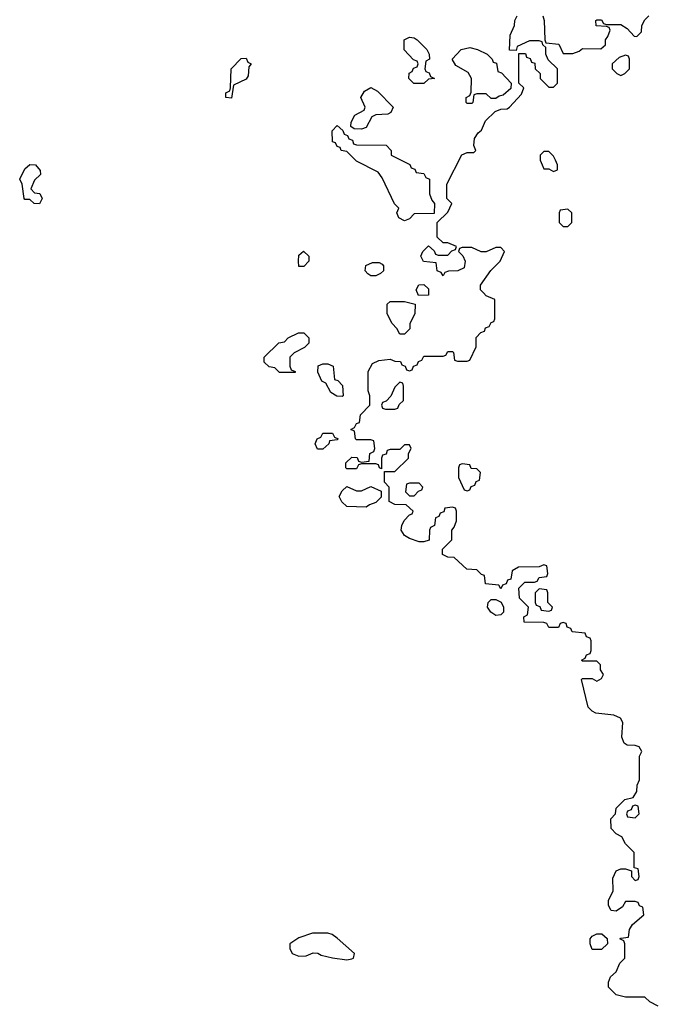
# Model space of a CAD drawing. Header units: inches. Extents: x 2601682 to 2755810, y 449311 to 584050.
# Tile 453 of 505: x 2711348 to 2714006, y 551058 to 555154. Entities that reach past the tile are written whole.
import ezdxf

# ---------------------------------------------------------------- set-up
doc = ezdxf.new("R2010")
doc.units = ezdxf.units.IN
doc.header["$MEASUREMENT"] = 0
doc.layers.add('C7515', color=7, linetype='Continuous')

msp = doc.modelspace()

# ---------------------------------------------------------------- linework, layer by layer
at = {"layer": 'C7515', "color": 2, "elevation": 2}
for points in [[(2714006, 551050), (2713970, 551068), (2713950, 551088), (2713870, 551088), (2713830, 551098), (2713798, 551130), (2713798, 551150), (2713807.3, 551172.7), (2713830, 551194), (2713846, 551230), (2713866, 551250), (2713866, 551310), (2713862, 551322), (2713846, 551330), (2713850, 551334), (2713882, 551338), (2713886, 551370), (2713898, 551390), (2713946, 551430), (2713942, 551462), (2713927.3, 551467.3), (2713922, 551482), (2713910, 551486), (2713870, 551486), (2713856.9, 551463.1), (2713830, 551446), (2713810, 551448), (2713798, 551470), (2713798, 551490), (2713818, 551530), (2713816.4, 551583.6), (2713830, 551614), (2713850, 551622), (2713870, 551622), (2713894, 551614), (2713894, 551590), (2713910, 551574), (2713922, 551578), (2713926, 551590), (2713922, 551622), (2713906, 551626), (2713906, 551690), (2713870, 551726), (2713854.6, 551754.6), (2713830, 551768), (2713809.1, 551789.1), (2713808, 551830), (2713828, 551850), (2713830, 551874), (2713866, 551910), (2713902, 551918), (2713916.4, 551943.6), (2713918, 551970), (2713927.3, 551992.7), (2713928, 552090), (2713938, 552110), (2713926, 552130), (2713910, 552135.3), (2713876.4, 552136.4), (2713864, 552144), (2713854, 552170), (2713858, 552230), (2713848.4, 552248.4), (2713820.4, 552260.4), (2713746, 552270), (2713730, 552278), (2713714.6, 552294.6), (2713686, 552410), (2713690, 552414), (2713730, 552414), (2713750, 552402), (2713770, 552414), (2713778, 552430), (2713766, 552450), (2713766, 552470), (2713750, 552486), (2713690, 552486), (2713686, 552490), (2713702, 552498), (2713707.3, 552512.7), (2713722, 552518), (2713726, 552530), (2713726, 552570), (2713722, 552582), (2713707.3, 552587.3), (2713702, 552602), (2713647.3, 552607.3), (2713642, 552622), (2713627.3, 552627.3), (2713622, 552642), (2713610, 552646), (2713598, 552642), (2713590, 552626), (2713550, 552626), (2713542, 552642), (2713530, 552646), (2713447.3, 552647.3), (2713446, 552670), (2713462, 552678), (2713466, 552710), (2713428.4, 552748.4), (2713426, 552790), (2713450, 552814), (2713490, 552814), (2713502, 552818), (2713510, 552834), (2713542, 552838), (2713546, 552850), (2713542, 552882), (2713530, 552886), (2713510, 552878), (2713423.6, 552876.4), (2713398, 552862), (2713392.7, 552827.3), (2713378, 552822), (2713372.7, 552807.3), (2713358, 552802), (2713350, 552786), (2713342, 552802), (2713287.3, 552807.3), (2713282, 552842), (2713270, 552846), (2713250, 552866), (2713208.4, 552868.4), (2713156.4, 552916.4), (2713130, 552918), (2713108, 552930), (2713108.4, 552951.6), (2713146, 552990), (2713146, 553030), (2713156.4, 553043.6), (2713166, 553070), (2713166, 553110), (2713162, 553122), (2713150, 553126), (2713118, 553122), (2713112.7, 553107.3), (2713098, 553102), (2713092.7, 553087.3), (2713078, 553082), (2713074, 553050), (2713058, 553042), (2713054, 553030), (2713051.6, 552988.4), (2713030, 552982), (2713010, 552982), (2712970, 552995.3), (2712950, 553008), (2712935.3, 553030), (2712938, 553050), (2712948.9, 553071.1), (2712970, 553094), (2712982, 553098), (2712986, 553110), (2712956.4, 553136.4), (2712910, 553138), (2712886, 553150), (2712886, 553210), (2712866, 553230), (2712866, 553274), (2712910, 553274), (2712966, 553330), (2712966, 553350), (2712978, 553370), (2712970, 553386), (2712950, 553386), (2712930, 553366), (2712890, 553366), (2712878, 553362), (2712872.7, 553347.3), (2712858, 553342), (2712854, 553330), (2712854, 553286), (2712846, 553290), (2712842, 553302), (2712830, 553306), (2712770, 553306), (2712758, 553302), (2712750, 553286), (2712710, 553286), (2712706, 553290), (2712706, 553310), (2712730, 553334), (2712752.7, 553332.7), (2712758, 553318), (2712770, 553314), (2712802, 553318), (2712806, 553350), (2712822, 553358), (2712826, 553370), (2712822, 553402), (2712810, 553406), (2712750, 553406), (2712746, 553410), (2712742, 553442), (2712726, 553450), (2712742, 553458), (2712750, 553474), (2712762, 553478), (2712766, 553510), (2712806, 553550), (2712806, 553590), (2712798, 553610), (2712798, 553690), (2712816.4, 553723.6), (2712843.1, 553736.9), (2712890, 553742), (2712910, 553734), (2712932.7, 553732.7), (2712938, 553718), (2712952.7, 553712.7), (2712958, 553698), (2712970, 553694), (2712982, 553698), (2712987.3, 553712.7), (2713002, 553718), (2713007.3, 553732.7), (2713022, 553738), (2713030, 553754), (2713110, 553754), (2713122, 553758), (2713130, 553774), (2713150, 553774), (2713154, 553770), (2713158, 553738), (2713170, 553734), (2713210, 553734), (2713222, 553738), (2713247.3, 553792.7), (2713248, 553832), (2713267.3, 553852.7), (2713282, 553858), (2713287.3, 553872.7), (2713302, 553878), (2713310, 553894), (2713322, 553898), (2713326, 553910), (2713326, 553990), (2713290, 554006), (2713278, 554018), (2713266, 554030), (2713266, 554050), (2713308.9, 554111.1), (2713348, 554150), (2713366, 554190), (2713350, 554206), (2713330, 554206), (2713290, 554188), (2713268.4, 554188.4), (2713230, 554206), (2713190, 554206), (2713178, 554202), (2713174, 554190), (2713192, 554172), (2713202, 554150), (2713198, 554122), (2713171.1, 554108.9), (2713132.7, 554107.3), (2713118, 554102), (2713110, 554088), (2713102, 554102), (2713086, 554110), (2713082, 554142), (2713028.4, 554148.4), (2713018, 554170), (2713026, 554190), (2713050, 554214), (2713072.7, 554192.7), (2713078, 554178), (2713090, 554174), (2713130, 554174), (2713147.3, 554192.7), (2713162, 554198), (2713166, 554210), (2713130, 554226), (2713110, 554226), (2713086, 554250), (2713086, 554310), (2713130, 554354), (2713146, 554390), (2713126, 554410), (2713126, 554470), (2713188.7, 554591.3), (2713210, 554602), (2713238, 554602), (2713246, 554610), (2713238, 554630), (2713240.4, 554659.6), (2713256.4, 554683.6), (2713270, 554694), (2713287.3, 554732.7), (2713327.3, 554772.7), (2713350, 554782), (2713376.4, 554783.6), (2713386, 554790), (2713436.4, 554843.6), (2713446, 554870), (2713426, 554890), (2713426, 555014), (2713452.7, 555012.7), (2713458, 554998), (2713472.7, 554992.7), (2713478, 554978), (2713492.7, 554972.7), (2713494, 554950), (2713514, 554930), (2713514, 554910), (2713550, 554874), (2713570, 554874), (2713586, 554890), (2713586, 554950), (2713547.3, 554987.3), (2713538, 555010), (2713538, 555038), (2713526, 555050), (2713522, 555062), (2713510, 555066), (2713470, 555066), (2713418, 555042), (2713414, 555026), (2713387.3, 555027.3), (2713388.7, 555090), (2713408, 555130), (2713408.9, 555151.1), (2713418, 555170)], [(2713524.7, 555170), (2713531.3, 555150), (2713534, 555070), (2713538, 555058), (2713591.6, 555051.6), (2713610, 555014), (2713650, 555014), (2713676.4, 555023.6), (2713690, 555034), (2713767.3, 555032.7), (2713786, 555050), (2713786, 555070), (2713796.4, 555083.6), (2713806, 555110), (2713802, 555122), (2713790, 555126), (2713748, 555128), (2713746, 555150), (2713750, 555154), (2713770, 555154), (2713778, 555138), (2713790, 555134), (2713850, 555134), (2713876.9, 555116.9), (2713905.4, 555085.4), (2713916.4, 555083.6), (2713936.4, 555103.6), (2713938, 555130), (2713950, 555154), (2713966, 555170)]]:
    msp.add_lwpolyline(points, dxfattribs=at)
at = {"layer": 'C7515', "color": 2}
for points, elevation in [([(2713030, 554888), (2712988.9, 554888.9), (2712968, 554910), (2712968.4, 554931.6), (2712982, 554938), (2712987.3, 554952.7), (2713002, 554958), (2713006, 554970), (2713002, 554982), (2712987.3, 554987.3), (2712948.4, 555028.4), (2712948, 555070), (2712970, 555082), (2712990, 555078), (2713002, 555070), (2713042, 555030), (2713052, 555010), (2713054, 554990), (2713038, 554982), (2713034, 554950), (2713038, 554938), (2713052.7, 554932.7), (2713058, 554918), (2713074, 554910), (2713050, 554906)], 2), ([(2713310, 554826), (2713290, 554846), (2713250, 554846), (2713238, 554842), (2713234, 554810), (2713230, 554806), (2713210, 554806), (2713206, 554810), (2713206, 554830), (2713222, 554838), (2713227.3, 554852.7), (2713228, 554910), (2713214.6, 554934.6), (2713163.1, 554963.1), (2713148, 554990), (2713186, 555030), (2713222, 555038), (2713254, 555030), (2713294, 555010), (2713314, 554990), (2713318, 554978), (2713332.7, 554972.7), (2713338, 554938), (2713352.7, 554932.7), (2713394, 554890), (2713392.7, 554867.3), (2713359.6, 554840.4), (2713343.6, 554836.4), (2713330, 554826)], 2), ([(2713870, 555006), (2713843.6, 554996.4), (2713814, 554970), (2713814, 554950), (2713834, 554930), (2713850, 554922), (2713866, 554930), (2713886, 554950), (2713886, 554990), (2713882, 555002)], 2), ([(2712230, 554828), (2712206, 554830), (2712206, 554850), (2712222, 554858), (2712226, 554870), (2712228, 554950), (2712270, 554992), (2712290, 554994), (2712298, 554978), (2712312, 554970), (2712302, 554958), (2712299.6, 554920.4), (2712290, 554906), (2712238, 554882)], 2), ([(2712770, 554698), (2712740.4, 554700.4), (2712726, 554710), (2712727.3, 554727.3), (2712743.1, 554756.9), (2712782, 554778), (2712786, 554790), (2712768, 554830), (2712783.1, 554856.9), (2712810, 554871.3), (2712836.9, 554856.9), (2712902, 554790), (2712892.7, 554767.3), (2712879.6, 554760.4), (2712830, 554758), (2712814, 554750), (2712790, 554706)], 2), ([(2712950, 554318), (2712926, 554330), (2712918, 554350), (2712926, 554370), (2712908.4, 554388.4), (2712856.4, 554496.4), (2712840.4, 554520.4), (2712750, 554566), (2712710, 554606), (2712686, 554610), (2712682, 554622), (2712670, 554626), (2712662, 554642), (2712650, 554646), (2712648.9, 554691.1), (2712670, 554714), (2712692.7, 554692.7), (2712698, 554678), (2712712.7, 554672.7), (2712718, 554658), (2712732.7, 554652.7), (2712738, 554638), (2712750, 554634), (2712872.7, 554632.7), (2712894, 554610), (2712894, 554590), (2712971.6, 554551.6), (2712978, 554538), (2712992.7, 554532.7), (2712998, 554518), (2713030, 554514), (2713038, 554498), (2713054, 554490), (2713054, 554430), (2713063.6, 554403.6), (2713074, 554390), (2713072.7, 554347.3), (2712990, 554346), (2712970, 554326)], 2), ([(2713550, 554606), (2713530, 554606), (2713514, 554590), (2713514, 554570), (2713522, 554550), (2713530, 554534), (2713550, 554534), (2713570, 554522), (2713586, 554530), (2713586, 554550), (2713578, 554570), (2713570, 554586)], 2), ([(2711430, 554388), (2711408.9, 554388.9), (2711390, 554406), (2711370, 554406), (2711366, 554410), (2711358, 554470), (2711348, 554490), (2711370, 554534), (2711390, 554552), (2711414, 554550), (2711432.7, 554527.3), (2711434, 554510), (2711410, 554486), (2711394, 554450), (2711410, 554434), (2711431.3, 554431.3), (2711442, 554410)], 2), ([(2713630, 554366), (2713598, 554362), (2713594, 554350), (2713594, 554310), (2713610, 554294), (2713630, 554294), (2713646, 554310), (2713646, 554350)], 2), ([(2712510, 554128), (2712508, 554150), (2712510, 554174), (2712528.7, 554191.3), (2712551.3, 554170), (2712550.9, 554149.1), (2712530, 554128)], 2), ([(2712810, 554088.7), (2712796.4, 554096.4), (2712786, 554110), (2712788.9, 554131.1), (2712816.4, 554143.6), (2712843.6, 554143.6), (2712856.9, 554136.9), (2712862, 554130), (2712862, 554110), (2712850, 554098), (2712830, 554088.7)], 2), ([(2713007.3, 554007.3), (2712998, 554030), (2713008.7, 554051.3), (2713030, 554052), (2713050, 554034), (2713050, 554008)], 2), ([(2712930, 553846), (2712918, 553870), (2712898, 553890), (2712878, 553930), (2712878, 553970), (2712890, 553982), (2712950, 553982), (2712994, 553970), (2712992, 553930), (2712972, 553890), (2712971.6, 553868.4), (2712950, 553846)], 2), ([(2712430, 553686), (2712410, 553706), (2712386, 553710), (2712366, 553730), (2712366, 553750), (2712426, 553810), (2712450, 553814), (2712466, 553830), (2712508.4, 553851.6), (2712530, 553851.3), (2712552, 553830), (2712551.6, 553808.4), (2712534, 553790), (2712490, 553768), (2712472, 553750), (2712472.7, 553712.7), (2712478, 553698), (2712494, 553690), (2712494, 553686), (2712490, 553686)], 2), ([(2712690, 553586), (2712668.4, 553588.4), (2712643.1, 553603.1), (2712622, 553642), (2712606, 553650), (2712588.4, 553688.4), (2712590, 553714), (2712610, 553722), (2712630, 553722), (2712652.7, 553712.7), (2712658, 553658), (2712672.7, 553652.7), (2712692, 553632), (2712694, 553590)], 2), ([(2712930, 553646), (2712910, 553626), (2712892.7, 553587.3), (2712872.7, 553567.3), (2712858, 553562), (2712854, 553550), (2712858, 553538), (2712870, 553534), (2712910, 553534), (2712922, 553538), (2712927.3, 553552.7), (2712946, 553570), (2712946, 553630), (2712942, 553642)], 2), ([(2712587.3, 553367.3), (2712578, 553390), (2712586, 553410), (2712602, 553418), (2712610, 553434), (2712650, 553434), (2712658, 553418), (2712674, 553410), (2712670, 553406), (2712638, 553402), (2712634, 553390), (2712610, 553368)], 2), ([(2713190, 553306), (2713178, 553302), (2713174, 553290), (2713174, 553250), (2713198, 553198), (2713210, 553194), (2713222, 553198), (2713227.3, 553212.7), (2713242, 553218), (2713247.3, 553232.7), (2713262, 553238), (2713266, 553270), (2713250, 553286), (2713227.3, 553287.3), (2713222, 553302)], 2), ([(2712790, 553126), (2712709.1, 553129.1), (2712688.9, 553148.9), (2712678, 553170), (2712690, 553194), (2712710, 553212), (2712750, 553194), (2712770, 553194), (2712810, 553212), (2712852.7, 553192.7), (2712852.7, 553167.3), (2712830, 553146), (2712803.6, 553136.4)], 2), ([(2713010, 553226), (2712970, 553226), (2712958, 553222), (2712954, 553190), (2712970, 553174), (2712990, 553174), (2713007.3, 553192.7), (2713022, 553198), (2713026, 553210)], 2), ([(2713510, 552786), (2713494, 552770), (2713494, 552730), (2713498, 552718), (2713512.7, 552712.7), (2713518, 552698), (2713550, 552694), (2713562, 552698), (2713566, 552710), (2713546, 552730), (2713546, 552770), (2713542, 552782)], 2), ([(2713330, 552675.3), (2713309.3, 552689.3), (2713295.3, 552710), (2713298, 552730), (2713310, 552742), (2713330, 552742), (2713351.6, 552731.6), (2713362, 552710), (2713362, 552690), (2713350, 552678)], 2), ([(2713910, 551886), (2713898, 551882), (2713892.7, 551867.3), (2713878, 551862), (2713874, 551850), (2713878, 551838), (2713910, 551834), (2713926, 551850), (2713922, 551882)], 2), ([(2712630, 551354), (2712566.4, 551353.6), (2712510, 551335.3), (2712472, 551310), (2712472, 551290), (2712482, 551270), (2712510, 551258), (2712540.4, 551259.6), (2712570, 551272), (2712588.4, 551271.6), (2712602.8, 551262.8), (2712650, 551251), (2712710, 551244), (2712730, 551247.3), (2712738, 551250), (2712742, 551270), (2712670, 551334), (2712649.1, 551349.1)], 6), ([(2713730, 551286), (2713722, 551310), (2713722, 551330), (2713730, 551342), (2713750, 551351), (2713771.3, 551351.3), (2713792.7, 551332.7), (2713794, 551310), (2713770, 551286)], 2)]:
    msp.add_lwpolyline(points, close=True, dxfattribs=dict(at, elevation=elevation))

doc.saveas('drawing.dxf')
